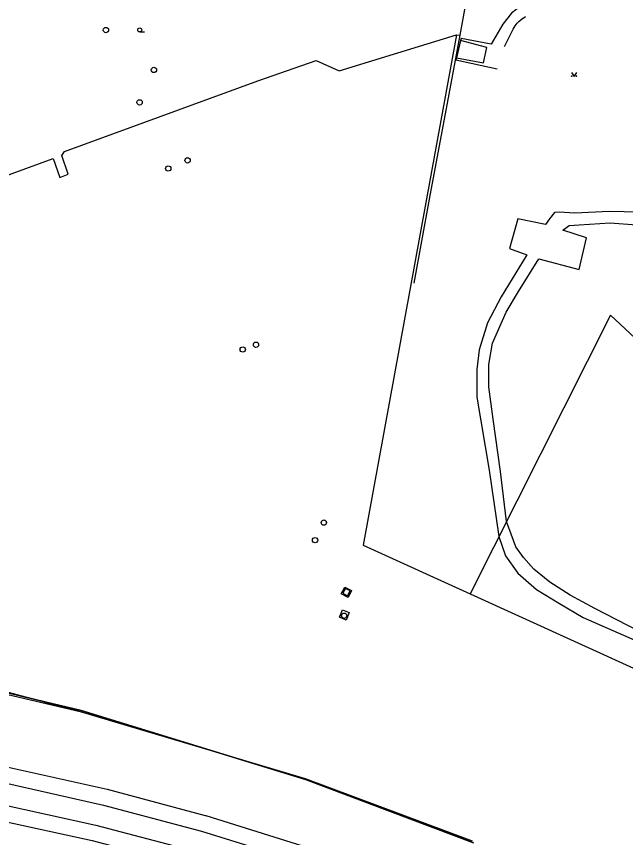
# Model space of a CAD drawing. Extents: x -598233 to -596890, y -1157848 to -1156431.
# Drawn here: x -597888.1 to -597773.5, y -1157273.5 to -1157118.9 of the extents above; entities that cross this region are included whole.
import ezdxf

# ---------------------------------------------------------------- set-up
doc = ezdxf.new("R2010")
doc.units = 0
for name, color, linetype in [('Level 11', 7, 'Continuous'), ('Level 13', 7, 'Continuous'), ('Level 26', 7, 'Continuous'), ('Level 27', 7, 'Continuous'), ('Level 36', 7, 'Continuous'), ('Level 51', 7, 'Continuous'), ('Level 7', 7, 'Continuous'), ('Vrstva 54', 7, 'Continuous'), ('Vrstva 60', 7, 'Continuous')]:
    doc.layers.add(name, color=color, linetype=linetype)

msp = doc.modelspace()

# ---------------------------------------------------------------- linework, layer by layer
at = {"layer": 'Level 11'}
for points in [[(-597793.33, -1157117.06), (-597794.92, -1157118.35), (-597796.55, -1157120.37), (-597798.79, -1157124.13), (-597804.42, -1157123.07), (-597804.53, -1157123.5)], [(-597796.24, -1157124.57), (-597794.63, -1157121.32), (-597794.27, -1157120.68), (-597793.86, -1157120.21), (-597793.55, -1157119.89), (-597793.11, -1157119.52), (-597792.28, -1157118.9699)], [(-597827.37, -1157129.2), (-597805.28, -1157122.39)], [(-597805.28, -1157122.39), (-597804.69, -1157122.45)], [(-597804.53, -1157123.5), (-597805.3, -1157126.76)], [(-597799.58, -1157124.76), (-597804.53, -1157123.5)], [(-597805.3, -1157126.76), (-597800.2, -1157127.65), (-597799.58, -1157124.76)], [(-597842.69, -1157131.09), (-597831.71, -1157127.26)], [(-597831.71, -1157127.26), (-597827.37, -1157129.2)], [(-597805.3, -1157126.76), (-597805.42, -1157127.08), (-597797.61, -1157128.78)], [(-597879.06, -1157144.38), (-597842.69, -1157131.09)], [(-597879.57, -1157145.13), (-597879.06, -1157144.38)], [(-597904.44, -1157154.12), (-597881.18, -1157145.65)], [(-597881.18, -1157145.65), (-597879.98, -1157149.27)], [(-597878.4, -1157148.6), (-597879.57, -1157145.13)], [(-597879.98, -1157149.27), (-597878.4, -1157148.6)], [(-597768.01, -1157155.85), (-597776.59, -1157155.64), (-597783.04, -1157155.96), (-597786, -1157155.75), (-597786.85, -1157155.85), (-597787.8, -1157157.02), (-597788.54, -1157158.08), (-597793.73, -1157157.02), (-597795.32, -1157162.63), (-597792.04, -1157163.79), (-597794.15, -1157167.18), (-597796.91, -1157171.73), (-597799.45, -1157176.6), (-597801.03, -1157181.68), (-597801.46, -1157185.38), (-597801.46, -1157190.57), (-597799.13, -1157204.33), (-597797.3, -1157216.78), (-597796.06, -1157220.41), (-597793.73, -1157223.69), (-597790.24, -1157226.76), (-597785.9, -1157229.41), (-597781.45, -1157232.05), (-597746.95, -1157247.19)], [(-597770.98, -1157234.59), (-597779.23, -1157230.36), (-597783.89, -1157227.82), (-597787.7, -1157225.39), (-597790.77, -1157222.95), (-597792.67, -1157220.73), (-597794.15, -1157218.72), (-597795.89, -1157213.98), (-597797.01, -1157204.54), (-597798.39, -1157194.7), (-597799.23, -1157188.66), (-597799.23, -1157184.43), (-597798.49, -1157180.41), (-597795.95, -1157174.59), (-597793.62, -1157170.67), (-597789.81, -1157164.53), (-597782.19, -1157166.54), (-597780.82, -1157160.62), (-597785.26, -1157159.14), (-597784.1, -1157158.29), (-597782.19, -1157158.18), (-597776.37, -1157157.76), (-597771.4, -1157158.18)], [(-597826.34, -1157226.31), (-597825.04, -1157226.9699), (-597825.69, -1157228.25), (-597826.99, -1157227.59), (-597826.34, -1157226.31)], [(-597826.73, -1157230.59), (-597825.48, -1157231.11), (-597826.07, -1157232.52), (-597827.32, -1157231.99), (-597826.73, -1157230.59)], [(-597834.23, -1157275.06), (-597852.42, -1157269.39), (-597852.54, -1157269.35), (-597870.95, -1157264.43), (-597871.06, -1157264.4), (-597889.65, -1157260.24), (-597889.74, -1157260.23), (-597930.39, -1157252.31), (-597948.83, -1157248.51)], [(-597950.72, -1157258.39), (-597899.02, -1157268.65), (-597898.48, -1157268.75), (-597892.07, -1157270.03), (-597873.86, -1157274.02), (-597855.85, -1157278.77), (-597838.08, -1157284.26), (-597820.53, -1157290.49), (-597803.26, -1157297.45), (-597786.3, -1157305.12), (-597769.68, -1157313.49), (-597753.42, -1157322.56), (-597750.39, -1157324.39), (-597749.23, -1157325.09), (-597593.98, -1157418.77), (-597593.75, -1157418.91), (-597515.1, -1157466.37), (-597514.73, -1157466.6), (-597498.57, -1157476.35), (-597487.52, -1157483.04), (-597435.57, -1157513.69)]]:
    msp.add_lwpolyline(points, dxfattribs=at)
at = {"layer": 'Level 13'}
for points in [[(-597890.31, -1157263.17), (-597871.7199, -1157267.33), (-597853.31, -1157272.25), (-597835.12, -1157277.92), (-597817.18, -1157284.32), (-597799.51, -1157291.45), (-597782.15, -1157299.3), (-597765.12, -1157307.84), (-597748.45, -1157317.07)], [(-597891.46, -1157267.09), (-597873.15, -1157271.1), (-597855.03, -1157275.88), (-597837.13, -1157281.4099), (-597819.4699, -1157287.68), (-597802.08, -1157294.69), (-597785.01, -1157302.4099), (-597768.27, -1157310.84), (-597751.9099, -1157319.9699)]]:
    msp.add_lwpolyline(points, dxfattribs=at)
at = {"layer": 'Level 26'}
msp.add_lwpolyline([(-597826.6663, -1157227.4665), (-597825.7835, -1157227.9363), (-597825.3137, -1157227.0535), (-597826.1965, -1157226.5837)], close=True, dxfattribs=at)
at = {"layer": 'Level 27'}
for centre in [(-597871.28, -1157121.5), (-597862.24, -1157129.01), (-597864.93, -1157135.11), (-597855.9099, -1157146.03), (-597859.55, -1157147.56), (-597845.53, -1157181.62), (-597843.03, -1157180.71), (-597830.26, -1157214.18), (-597831.9099, -1157217.49), (-597826.43, -1157231.71)]:
    msp.add_circle(centre, 0.5, dxfattribs=at)
at = {"layer": 'Level 36'}
msp.add_line((-597864.92, -1157121.855), (-597864.045, -1157121.855), dxfattribs=at)
msp.add_lwpolyline([(-597783.67, -1157129.48), (-597783.17, -1157130.23), (-597782.67, -1157129.48)], dxfattribs=at)
for centre, radius in [((-597864.9201, -1157121.4799), 0.375), ((-597783.6202, -1157130.1798), 0.05), ((-597782.7208, -1157130.1798), 0.05)]:
    msp.add_circle(centre, radius, dxfattribs=at)
at = {"layer": 'Level 51'}
for points in [[(-597805.28, -1157122.39), (-597822.87, -1157218.42)], [(-597776.33, -1157175.18), (-597802.75, -1157227.58)], [(-597757.59, -1157192.59), (-597776.33, -1157175.18)], [(-597822.87, -1157218.42), (-597802.75, -1157227.58)], [(-597802.75, -1157227.58), (-597720.26, -1157265.1)], [(-597923.85, -1157236.9099), (-597876.14, -1157249.73)], [(-597923.85, -1157236.9099), (-597876.14, -1157249.73)], [(-597923.93, -1157238.49), (-597876.14, -1157249.73)], [(-597876.14, -1157249.73), (-597833.8, -1157262.31)], [(-597876.14, -1157249.73), (-597833.8, -1157262.31)], [(-597833.8, -1157262.31), (-597802.36, -1157274.07)]]:
    msp.add_lwpolyline(points, dxfattribs=at)
at = {"layer": 'Level 7'}
msp.add_lwpolyline([(-597802.95, -1157113.07), (-597804.69, -1157122.45), (-597806.76, -1157133.56), (-597810.44, -1157153.32), (-597813.35, -1157169.11)], dxfattribs=at)
at = {"layer": 'Vrstva 54'}
for p, q in [((-597923.63, -1157238.02), (-597882.54, -1157247.95)), ((-597882.54, -1157247.95), (-597875.91, -1157249.55)), ((-597875.91, -1157249.55), (-597833.74, -1157262.53)), ((-597833.74, -1157262.53), (-597802.08, -1157274.42))]:
    msp.add_line(p, q, dxfattribs=at)
at = {"layer": 'Vrstva 60'}
for points in [[(-597923.63, -1157238.02), (-597882.54, -1157247.95), (-597875.91, -1157249.55), (-597833.74, -1157262.53), (-597802.08, -1157274.42)], [(-597802.08, -1157274.42), (-597833.74, -1157262.53), (-597875.91, -1157249.55), (-597882.54, -1157247.95), (-597923.63, -1157238.02)]]:
    msp.add_lwpolyline(points, dxfattribs=at)

doc.saveas('drawing.dxf')
